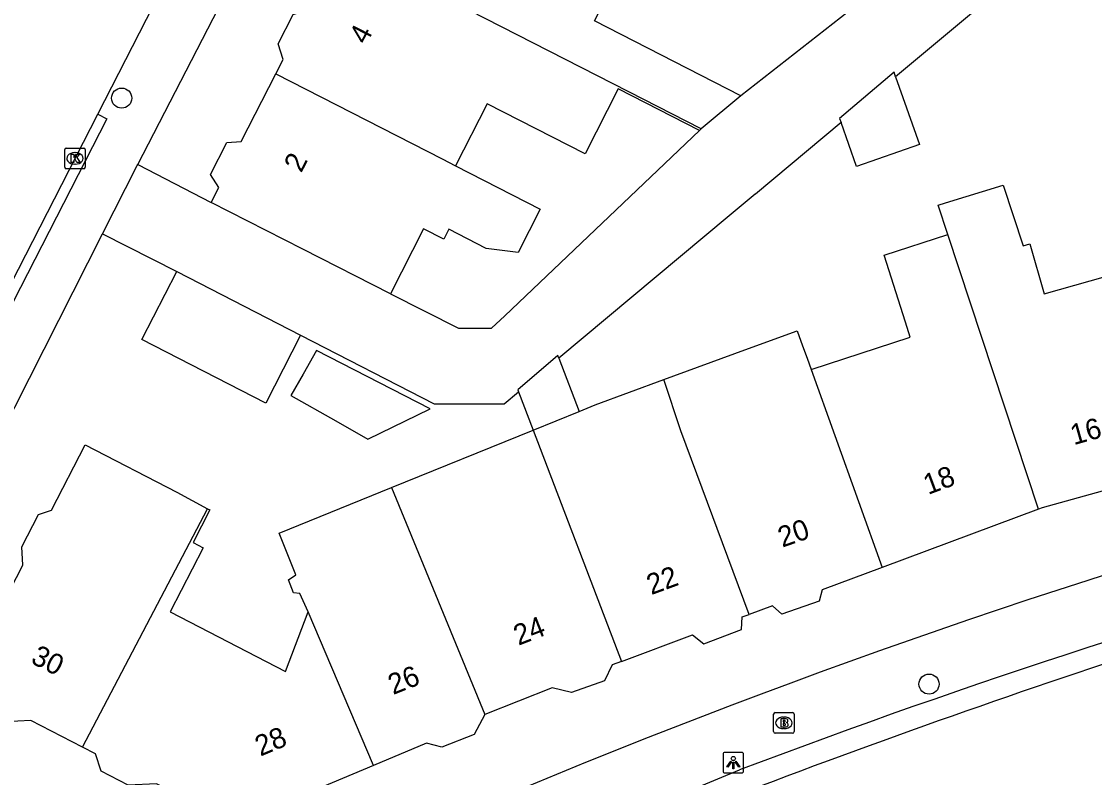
# Model space of a CAD drawing. Extents: x 160356 to 161355, y 381727 to 382845.
# Drawn here: x 161153.1 to 161205.3, y 382359.9 to 382396.6 of the extents above; entities that cross this region are included whole.
import ezdxf

# ---------------------------------------------------------------- set-up
doc = ezdxf.new("R2010")
doc.units = 0
for name, color, linetype in [('IMGEO_Boom', 7, 'Continuous'), ('IMGEO_Brandkraan', 7, 'Continuous'), ('IMGEO_Kolk', 7, 'Continuous'), ('IMGEO_Lichtpunt', 7, 'Continuous'), ('IMGEO_Pand', 7, 'Continuous'), ('IMGEO_Pand_nummerreeks', 7, 'Continuous'), ('IMGEO_Rijbaan_lokaal_open', 7, 'Continuous'), ('IMGEO_Voetpad_halfverhard', 7, 'Continuous'), ('IMGEO_Voetpad_open', 7, 'Continuous')]:
    doc.layers.add(name, color=color, linetype=linetype)

msp = doc.modelspace()

# ---------------------------------------------------------------- linework, layer by layer
at = {"layer": 'IMGEO_Boom'}
for centre in [(161157.993, 382392.899), (161197.215, 382364.436)]:
    msp.add_circle(centre, 0.489, dxfattribs=at)
at = {"layer": 'IMGEO_Brandkraan'}
for p, q in [((161189.663, 382362.125), (161189.663, 382362.977)), ((161189.738, 382363.051), (161190.59, 382363.051)), ((161190.151, 382362.831), (161190.176, 382362.831)), ((161190.664, 382362.977), (161190.664, 382362.125)), ((161190.174, 382362.271), (161190.149, 382362.271)), ((161190.59, 382362.051), (161189.738, 382362.051))]:
    msp.add_line(p, q, dxfattribs=at)
for points in [[(161189.663, 382362.125), (161189.663, 382362.977)], [(161189.738, 382363.051), (161190.59, 382363.051)], [(161190.664, 382362.977), (161190.664, 382362.125)], [(161190.011, 382362.751), (161190.011, 382362.351), (161190.224, 382362.351)], [(161190.242, 382362.751), (161190.011, 382362.751)], [(161190.19, 382362.67), (161190.136, 382362.67), (161190.136, 382362.594)], [(161190.136, 382362.594), (161190.189, 382362.594)], [(161190.198, 382362.518), (161190.136, 382362.518), (161190.136, 382362.437)], [(161190.136, 382362.437), (161190.198, 382362.437)], [(161190.59, 382362.051), (161189.738, 382362.051)]]:
    msp.add_lwpolyline(points, dxfattribs=at)
for centre, radius, start, end in [((161189.74, 382362.975), 0.0765, 91.552, 178.448), ((161189.74, 382362.975), 0.0765, 91.552, 178.448), ((161190.588, 382362.975), 0.0765, 1.552, 88.448), ((161190.588, 382362.975), 0.0765, 1.552, 88.448), ((161190.191, 382362.632), 0.0379, 267.8285, 90.9355), ((161190.199, 382362.477), 0.0404, 269.8759, 90.5077), ((161190.23, 382362.602), 0.251, 268.6676, 293.5347), ((161190.246, 382362.606), 0.145, 59.4692, 91.5367), ((161190.271, 382362.653), 0.0922, 285.5137, 58.1501), ((161190.276, 382362.461), 0.105, 301.3115, 78.989), ((161189.74, 382362.127), 0.0765, 181.552, 268.448), ((161189.74, 382362.127), 0.0765, 181.552, 268.448), ((161190.588, 382362.127), 0.0765, 271.552, 358.448), ((161190.588, 382362.127), 0.0765, 271.552, 358.448)]:
    msp.add_arc(centre, radius, start, end, dxfattribs=at)
for centre, major_axis, ratio, start_param, end_param in [((161190.15, 382362.551), (-0.387, 0.002), 0.722429, 4.712389, 7.853982), ((161190.175, 382362.551), (-0.39, 0.002), 0.717154, 1.570796, 4.712389)]:
    msp.add_ellipse(centre, major_axis=major_axis, ratio=ratio, start_param=start_param, end_param=end_param, dxfattribs=at)
at = {"layer": 'IMGEO_Kolk'}
for p, q in [((161155.299, 382390.471), (161156.151, 382390.471)), ((161155.224, 382389.545), (161155.224, 382390.397)), ((161155.712, 382390.251), (161155.737, 382390.251)), ((161156.225, 382390.397), (161156.225, 382389.545)), ((161156.151, 382389.471), (161155.299, 382389.471)), ((161155.735, 382389.691), (161155.71, 382389.691))]:
    msp.add_line(p, q, dxfattribs=at)
for points in [[(161155.299, 382390.471), (161156.151, 382390.471)], [(161155.224, 382389.545), (161155.224, 382390.397)], [(161155.545, 382390.171), (161155.668, 382390.171), (161155.668, 382390.02), (161155.798, 382390.171), (161155.962, 382390.171), (161155.816, 382390.02), (161155.969, 382389.771), (161155.817, 382389.771), (161155.732, 382389.935), (161155.668, 382389.868), (161155.668, 382389.771), (161155.545, 382389.771), (161155.545, 382390.171)], [(161156.225, 382390.397), (161156.225, 382389.545)], [(161156.151, 382389.471), (161155.299, 382389.471)]]:
    msp.add_lwpolyline(points, dxfattribs=at)
for centre, start, end in [((161155.301, 382390.395), 91.552, 178.448), ((161155.301, 382390.395), 91.552, 178.448), ((161156.149, 382390.395), 1.552, 88.448), ((161156.149, 382390.395), 1.552, 88.448), ((161155.301, 382389.547), 181.552, 268.448), ((161155.301, 382389.547), 181.552, 268.448), ((161156.149, 382389.547), 271.552, 358.448), ((161156.149, 382389.547), 271.552, 358.448)]:
    msp.add_arc(centre, 0.0765, start, end, dxfattribs=at)
for centre, major_axis, ratio, start_param, end_param in [((161155.711, 382389.971), (-0.387, 0.002), 0.722429, 4.712389, 7.853982), ((161155.736, 382389.971), (-0.39, 0.002), 0.717154, 1.570796, 4.712389)]:
    msp.add_ellipse(centre, major_axis=major_axis, ratio=ratio, start_param=start_param, end_param=end_param, dxfattribs=at)
at = {"layer": 'IMGEO_Lichtpunt'}
for p, q in [((161187.208, 382361.021), (161187.208, 382360.214)), ((161187.208, 382361.021), (161187.208, 382360.214)), ((161188.11, 382361.116), (161187.302, 382361.116)), ((161188.11, 382361.116), (161187.302, 382361.116)), ((161188.204, 382360.214), (161188.204, 382361.021)), ((161188.204, 382360.214), (161188.204, 382361.021)), ((161187.302, 382360.12), (161188.11, 382360.12)), ((161187.302, 382360.12), (161188.11, 382360.12))]:
    msp.add_line(p, q, dxfattribs=at)
for points in [[(161187.582, 382360.685), (161187.621, 382360.657), (161187.433, 382360.395), (161187.395, 382360.422), (161187.582, 382360.685)], [(161187.684, 382360.637), (161187.731, 382360.637), (161187.731, 382360.315), (161187.684, 382360.315), (161187.684, 382360.637)], [(161187.794, 382360.657), (161187.832, 382360.684), (161188.019, 382360.422), (161187.98, 382360.394), (161187.794, 382360.657)]]:
    msp.add_lwpolyline(points, dxfattribs=at)
msp.add_circle((161187.707, 382360.819), 0.0994, dxfattribs=at)
for centre, start, end in [((161187.302, 382361.021), 90, 180), ((161187.302, 382361.021), 90, 180), ((161188.11, 382361.021), 0, 90), ((161188.11, 382361.021), 0, 90), ((161187.302, 382360.214), 180, 270), ((161187.302, 382360.214), 180, 270), ((161188.11, 382360.214), 270, 0), ((161188.11, 382360.214), 270, 360)]:
    msp.add_arc(centre, 0.0946, start, end, dxfattribs=at)
at = {"layer": 'IMGEO_Pand'}
for points in [[(161188.07, 382393.017), (161180.97, 382396.649), (161183.346, 382401.295)], [(161165.481, 382394.081), (161165.833, 382394.769), (161165.588, 382395.528), (161166.323, 382396.965), (161167.106, 382397.218), (161168.697, 382400.328)], [(161186.152, 382391.403), (161182.627, 382393.201), (161168.697, 382400.328)], [(161162.347, 382387.835), (161162.719, 382388.562), (161162.312, 382389.192), (161163.109, 382390.75), (161163.795, 382390.785), (161165.481, 382394.081)], [(161165.481, 382394.081), (161173.564, 382389.942), (161174.211, 382389.607)], [(161195.594, 382393.934), (161195.517, 382394.152), (161192.87, 382391.915), (161192.94, 382391.717)], [(161195.594, 382393.934), (161196.752, 382390.652), (161193.696, 382389.574), (161192.94, 382391.717)], [(161186.069, 382391.333), (161182.121, 382393.353), (161180.505, 382390.193), (161175.749, 382392.627), (161174.211, 382389.607)], [(161188.07, 382393.017), (161186.152, 382391.403)], [(161186.152, 382391.403), (161186.069, 382391.333)], [(161174.211, 382389.607), (161178.324, 382387.505), (161177.248, 382385.404), (161175.707, 382385.598), (161173.892, 382386.528), (161173.646, 382386.047), (161172.656, 382386.554), (161171.048, 382383.397)], [(161198.129, 382386.271), (161197.654, 382387.706), (161198.015, 382387.815), (161200.821, 382388.663), (161201.79, 382385.726), (161202.109, 382385.817), (161202.816, 382383.389), (161205.786, 382384.233)], [(161171.048, 382383.397), (161166.799, 382385.558), (161162.347, 382387.835)], [(161191.482, 382379.724), (161196.301, 382381.289), (161196.072, 382382.009), (161195.034, 382385.266), (161198.129, 382386.271)], [(161202.541, 382372.936), (161198.129, 382386.271)], [(161166.686, 382381.378), (161164.989, 382378.08), (161158.971, 382381.176), (161160.668, 382384.474)], [(161160.668, 382384.474), (161166.686, 382381.378)], [(161184.339, 382379.224), (161188.263, 382380.666), (161190.809, 382381.602), (161191.074, 382380.863), (161191.289, 382380.264), (161191.482, 382379.724)], [(161166.218, 382378.45), (161168.401, 382377.216), (161169.954, 382376.339), (161172.982, 382377.798), (161167.452, 382380.635), (161166.809, 382379.496), (161166.218, 382378.45)], [(161179.23, 382380.262), (161179.181, 382380.391), (161177.24, 382378.734), (161177.279, 382378.632)], [(161179.23, 382380.262), (161180.215, 382377.678)], [(161191.482, 382379.724), (161194.934, 382370.094)], [(161180.215, 382377.678), (161181, 382377.996), (161184.339, 382379.224)], [(161188.471, 382367.818), (161185.163, 382376.742), (161184.339, 382379.224)], [(161177.279, 382378.632), (161177.987, 382376.775)], [(161177.987, 382376.775), (161180.215, 382377.678)], [(161171.103, 382373.985), (161177.987, 382376.775)], [(161177.987, 382376.775), (161182.27, 382365.534)], [(161156.083, 382361.373), (161153.575, 382362.667), (161152.312, 382362.607), (161151.242, 382363.159), (161150.627, 382364.116), (161150.167, 382364.354), (161153.185, 382370.204), (161153.143, 382371.1), (161153.958, 382372.679), (161154.585, 382372.88), (161156.221, 382376.051), (161160.665, 382373.759), (161162.159, 382372.952)], [(161208.737, 382374.688), (161208.4, 382374.605), (161206.853, 382373.601), (161205.913, 382373.888), (161202.706, 382372.998), (161202.541, 382372.936)], [(161167.047, 382367.947), (161166.644, 382368.837), (161166.334, 382368.866), (161166.092, 382369.505), (161166.452, 382369.746), (161165.646, 382371.774), (161171.103, 382373.985)], [(161171.103, 382373.985), (161175.637, 382362.957)], [(161156.083, 382361.373), (161162.159, 382372.952)], [(161162.159, 382372.952), (161162.269, 382372.893), (161161.467, 382371.311), (161161.953, 382371.06), (161160.347, 382367.948), (161165.958, 382365.053), (161167.047, 382367.947)], [(161202.541, 382372.936), (161194.934, 382370.094)], [(161194.934, 382370.094), (161192.022, 382369.006), (161191.874, 382368.466), (161190.066, 382367.83), (161189.605, 382368.239), (161188.471, 382367.818)], [(161170.234, 382360.486), (161167.047, 382367.947)], [(161182.27, 382365.534), (161185.721, 382366.828), (161186.272, 382366.389), (161188.099, 382367.094), (161188.137, 382367.694), (161188.471, 382367.818)], [(161182.27, 382365.534), (161181.827, 382365.368), (161181.449, 382364.597), (161179.842, 382364.022), (161178.901, 382364.249), (161175.637, 382362.957)], [(161175.637, 382362.957), (161175.111, 382361.979), (161173.543, 382361.376), (161172.803, 382361.564), (161170.234, 382360.486)], [(161170.234, 382360.486), (161162.699, 382357.323), (161161.196, 382358.099), (161160.92, 382358.963), (161159.689, 382359.598), (161158.305, 382359.533), (161156.992, 382360.21), (161156.726, 382361.041), (161156.083, 382361.373)]]:
    msp.add_lwpolyline(points, dxfattribs=at)
at = {"layer": 'IMGEO_Rijbaan_lokaal_open'}
for points in [[(161156.827, 382392.117), (161174.42, 382426.454)], [(161152.278, 382383.224), (161156.827, 382392.117)]]:
    msp.add_lwpolyline(points, dxfattribs=at)
for centre, radius, start, end in [((161343.086, 381952.718), 434.956, 108.03238, 114.03216), ((161348.495, 381944.703), 436.242, 107.75329, 114.53288)]:
    msp.add_arc(centre, radius, start, end, dxfattribs=at)
at = {"layer": 'IMGEO_Voetpad_halfverhard'}
for points in [[(161205.207, 382401.964), (161195.594, 382393.934)], [(161195.15, 382398.567), (161188.07, 382393.017)], [(161192.94, 382391.717), (161188.777, 382388.239), (161188.773, 382388.235), (161187.512, 382387.181), (161179.23, 382380.262)], [(161171.048, 382383.397), (161174.351, 382381.717), (161175.962, 382381.717), (161176.6, 382382.324), (161186.069, 382391.333)], [(161158.773, 382389.678), (161162.347, 382387.835)], [(161157.062, 382386.302), (161160.668, 382384.474)], [(161166.686, 382381.378), (161173.172, 382378.041), (161176.571, 382378.041), (161177.279, 382378.632)]]:
    msp.add_lwpolyline(points, dxfattribs=at)
at = {"layer": 'IMGEO_Voetpad_open'}
for points in [[(161158.773, 382389.678), (161173.417, 382418.063), (161176.353, 382423.736), (161179.413, 382429.66), (161182.517, 382435.623), (161185.705, 382441.548), (161189.65, 382448.632), (161192.202, 382452.95), (161196.159, 382459.448), (161200.028, 382465.315), (161203.847, 382471.179), (161204.735, 382472.289), (161210.047, 382479.381), (161217.079, 382488.697)], [(161156.827, 382392.117), (161157.272, 382391.89), (161152.723, 382382.997), (161152.278, 382383.224)], [(161157.062, 382386.302), (161158.746, 382389.625), (161158.773, 382389.678)], [(161144.994, 382362.495), (161157.062, 382386.302)], [(161165.478, 382350.916), (161188.009, 382360.263)]]:
    msp.add_lwpolyline(points, dxfattribs=at)
for centre, radius, start, end in [((161313.862, 382031.297), 355.29, 98.98975, 114.75287), ((161316.417, 382021.837), 361.967, 99.42453, 110.77806)]:
    msp.add_arc(centre, radius, start, end, dxfattribs=at)

# ---------------------------------------------------------------- texts
at = {"layer": 'IMGEO_Pand_nummerreeks'}
for s, rotation, p in [('4', 62.7599, (161169.879, 382395.458)), ('2', 63.3539, (161166.721, 382389.238)), ('16', 15.785, (161204.246, 382376.037)), ('18', 20.489, (161197.17, 382373.62)), ('20', 19.4004, (161190.089, 382371.059)), ('22', 20.2197, (161183.722, 382368.754)), ('24', 21.2337, (161177.271, 382366.295)), ('30', 333.2555, (161153.524, 382365.484)), ('26', 21.5978, (161171.179, 382363.902)), ('28', 22.7695, (161164.732, 382360.909))]:
    msp.add_text(s, height=1, rotation=rotation, dxfattribs=at).set_placement(p)

doc.saveas('drawing.dxf')
